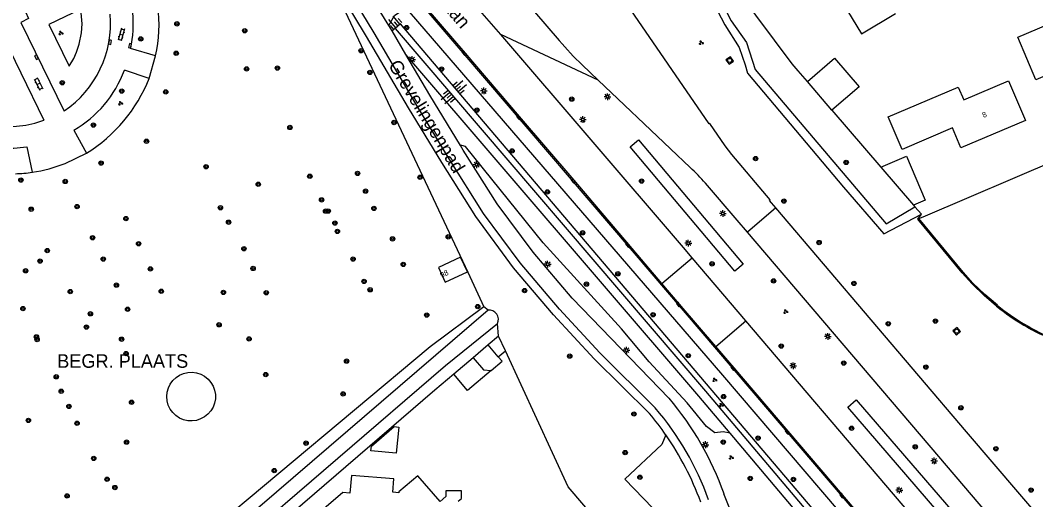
# Model space of a CAD drawing. Extents: x 131000 to 133013, y 393000 to 396501.
# Drawn here: x 131313.9 to 131501.1, y 396111.6 to 396200 of the extents above; entities that cross this region are included whole.
import ezdxf

# ---------------------------------------------------------------- set-up
doc = ezdxf.new("R2010")
doc.units = 0
for name, color, linetype in [('gg-afsc-erfafscheiding', 7, 'Continuous'), ('gg-afsc-hekwerk', 7, 'Continuous'), ('gg-afsc-muur', 7, 'Continuous'), ('gg-anno-huisnummerreeks BGT', 7, 'Continuous'), ('gg-anno-openbare ruimte label', 7, 'Continuous'), ('gg-bbg-gedigitaliseerde bebouwing', 7, 'Continuous'), ('gg-bbg-gedigitaliseerde bijgebouw', 7, 'Continuous'), ('gg-bbg-hoofdgebouw', 7, 'Continuous'), ('gg-bbg-luifel en loopbrug', 7, 'Continuous'), ('gg-knt-BGT kruinlijn', 7, 'Continuous'), ('gg-knt-bovenkant onderkant talud', 7, 'Continuous'), ('gg-knt-verharding', 7, 'Continuous'), ('gg-knt-verharding nz', 7, 'Continuous'), ('gg-kntw-bovenkant insteek waterloop', 7, 'Continuous'), ('gt-anno-overige text', 7, 'Continuous'), ('gt-grn-groengrens', 7, 'Continuous'), ('gt-grn-vlakafsluiter', 7, 'Continuous'), ('gt-grn-weggrens', 7, 'Continuous'), ('gt-symb-boom', 7, 'Continuous'), ('gt-symb-groenvak', 7, 'Continuous'), ('gt-symb-klinker verharding', 7, 'Continuous'), ('gt-symb-kolk', 7, 'Continuous'), ('gt-symb-lichtmast', 7, 'Continuous'), ('gt-symb-rioolschacht', 7, 'Continuous'), ('gt-symb-talud symbool', 7, 'Continuous')]:
    doc.layers.add(name, color=color, linetype=linetype)

# ---------------------------------------------------------------- blocks, each defined once
blk = doc.blocks.new('gt0-LMAST')
at = {"layer": 'gt-symb-lichtmast'}
for p, q in [((-0.18, 0.17), (-0.45, 0.44)), ((-0.01, 0.25), (-0.01, 0.62)), ((0.17, 0.17), (0.44, 0.44)), ((-0.26, 0), (-0.63, 0)), ((-0.18, -0.18), (-0.45, -0.45)), ((-0.01, -0.25), (-0.01, -0.63)), ((0.44, -0.45), (0.17, -0.18)), ((0.24, 0), (0.62, 0))]:
    blk.add_line(p, q, dxfattribs=at)
blk.add_circle((-0.01, 0), 0.25, dxfattribs=at)
blk = doc.blocks.new('gt0-GRVAK')
at = {"layer": 'gt-symb-groenvak'}
for p, q in [((-0.11, 0.19), (-0.23, 0.24)), ((-0.18, 0.15), (0.09, 0.15)), ((-0.09, 0.21), (-0.16, 0.32)), ((-0.05, 0.21), (-0.05, 0.39)), ((0, 0.21), (0.06, 0.32)), ((0.02, 0.19), (0.13, 0.24)), ((0.26, -0.05), (0.2, 0.06)), ((0.31, -0.05), (0.31, 0.13)), ((0.35, -0.05), (0.41, 0.06)), ((-0.24, -0.23), (-0.36, -0.18)), ((-0.32, -0.26), (-0.05, -0.26)), ((-0.23, -0.21), (-0.29, -0.09)), ((-0.18, -0.2), (-0.18, -0.02)), ((-0.14, -0.21), (-0.07, -0.09)), ((-0.12, -0.23), (0, -0.18)), ((0.24, -0.07), (0.12, -0.02)), ((0.17, -0.11), (0.44, -0.11)), ((0.37, -0.07), (0.49, -0.02))]:
    blk.add_line(p, q, dxfattribs=at)
blk = doc.blocks.new('gt0-BOOM')
at = {"layer": 'gt-symb-boom'}
for radius in [0.4, 0.2]:
    blk.add_circle((0, 0), radius, dxfattribs=at)
blk = doc.blocks.new('gt0-KOLK')
at = {"layer": 'gt-symb-kolk'}
blk.add_lwpolyline([(0, 0), (0.37, 0), (0.37, 0.4), (-0.38, 0.4), (-0.38, 0), (0, 0)], dxfattribs=at)
blk = doc.blocks.new('gt0-RS')
at = {"layer": 'gt-symb-rioolschacht'}
blk.add_lwpolyline([(-0.5, -0.5), (0.5, -0.5), (0.5, 0.5), (-0.5, 0.5)], close=True, dxfattribs=at)
blk.add_circle((0, 0), 0.375, dxfattribs=at)
blk = doc.blocks.new('gt0-TALUD_1')
at = {"layer": 'gt-symb-talud symbool'}
for p, q in [((-1, -1), (-1, 0)), ((-0.5, -2), (-0.5, 0)), ((0, -1), (0, 0)), ((0.5, -2), (0.5, 0)), ((1, -1), (1, 0))]:
    blk.add_line(p, q, dxfattribs=at)
blk = doc.blocks.new('gt0-KL1')
at = {"layer": 'gt-symb-klinker verharding'}
for p, q in [((-1.15, 0.3), (1.15, 0.3)), ((-1, -0.3), (-1, 0.3)), ((-0.5, 0.3), (-0.5, 0.45)), ((0, -0.3), (0, 0.3)), ((0.5, 0.3), (0.5, 0.45)), ((1, -0.3), (1, 0.3)), ((-1.15, -0.3), (1.15, -0.3)), ((-0.5, -0.45), (-0.5, -0.3)), ((0.5, -0.45), (0.5, -0.3))]:
    blk.add_line(p, q, dxfattribs=at)

msp = doc.modelspace()

# ---------------------------------------------------------------- linework, layer by layer
at = {"layer": 'gg-afsc-erfafscheiding'}
for p, q in [((131463.5, 396183.44), (131472.51, 396172.98)), ((131480.33, 396163.77), (131522.52, 396181.84)), ((131478.58, 396165.94), (131478.82, 396165.66)), ((131478.82, 396165.66), (131480.01, 396164.28)), ((131479.35, 396163.37), (131480.01, 396164.28))]:
    msp.add_line(p, q, dxfattribs=at)
msp.add_lwpolyline([(131459.02, 396188.73), (131457.31, 396190.71), (131456.2, 396192.02), (131446.22, 396205.44), (131434.22, 396233.1), (131423.54, 396258.44), (131422.46, 396260.71)], dxfattribs=at)
at = {"layer": 'gg-afsc-hekwerk'}
msp.add_line((131393.79, 396134.74), (131390.33, 396131.79), dxfattribs=at)
for points in [[(131371.33, 396206.98), (131396.38, 396153.59), (131399.32, 396147.16)], [(131399.32, 396147.16), (131389.48, 396139.81), (131347.61, 396104.75), (131315.51, 396076.58), (131285.47, 396049.82), (131262.65, 396093.2), (131248.43, 396121.08)], [(131439.07, 396085.73), (131414.88, 396113.99), (131403.31, 396139.09)]]:
    msp.add_lwpolyline(points, dxfattribs=at)
at = {"layer": 'gg-afsc-muur'}
for p, q in [((131337.65, 396189.31), (131338.82, 396193.46)), ((131322.18, 396173.64), (131326.13, 396175.53)), ((131479.35, 396163.37), (131479.51, 396163.49)), ((131479.51, 396163.49), (131480.33, 396163.77))]:
    msp.add_line(p, q, dxfattribs=at)
for points in [[(131493.88, 396147.31), (131491.57, 396149.3), (131489.38, 396151.43), (131487.55, 396153.47), (131479.35, 396163.37)], [(131494.01, 396147.47), (131491.7, 396149.45), (131489.52, 396151.57), (131487.71, 396153.59), (131479.51, 396163.49)]]:
    msp.add_lwpolyline(points, dxfattribs=at)
for centre, radius, start, end in [((131312.55, 396199.34), 26.92, 347.3884, 26.7133), ((131310.9, 396199.96), 28.78, 301.9473, 338.3002), ((131312.06, 396199.26), 27.54, 271.9616, 278.4671), ((131312.06, 396199.26), 27.54, 278.4559, 291.5469), ((131522.02, 396182.39), 44.97, 231.2651, 239.0403), ((131521.72, 396181.96), 44.25, 231.2282, 239.0925), ((131521.44, 396181.66), 44.04, 239.1911, 247.5754), ((131521.58, 396181.93), 44.15, 239.2197, 247.5462)]:
    msp.add_arc(centre, radius, start, end, dxfattribs=at)
at = {"layer": 'gg-bbg-gedigitaliseerde bebouwing'}
for points in [[(131457.86, 396209.07), (131460.95, 396203.96), (131463.98, 396205.79), (131468.96, 396197.53), (131475.24, 396201.31)], [(131499.21, 396181.53), (131487.3, 396176.49), (131485.73, 396180.19), (131476.45, 396176.23), (131473.91, 396182.22)], [(131396.31, 396153.62), (131395.03, 396156.35), (131390.96, 396154.45), (131392.23, 396151.72), (131396.31, 396153.62)], [(131394.62, 396111.35), (131395.2, 396111.84), (131395.2, 396113.26), (131392.37, 396113.26), (131392.37, 396112.2), (131391.27, 396111.27), (131387.17, 396116.04), (131383.7, 396113.04), (131383.69, 396112.89), (131382.6, 396113.02), (131382.78, 396115.46), (131374.93, 396116.1), (131374.65, 396112.83), (131373.35, 396112.93), (131367.2, 396107.68)]]:
    msp.add_lwpolyline(points, dxfattribs=at)
at = {"layer": 'gg-bbg-gedigitaliseerde bijgebouw'}
for p, q in [((131400.14, 396140.15), (131397.39, 396137.81)), ((131402.01, 396137.95), (131400.14, 396140.15))]:
    msp.add_line(p, q, dxfattribs=at)
for points in [[(131397.39, 396137.81), (131399.3, 396135.57), (131400.71, 396135.46)], [(131400.71, 396135.46), (131402.7, 396137.15), (131402.01, 396137.95)], [(131378.53, 396120.62), (131378.62, 396121.51), (131382.79, 396125.1), (131383.67, 396125.01), (131383.21, 396120.17), (131378.53, 396120.62)]]:
    msp.add_lwpolyline(points, dxfattribs=at)
at = {"layer": 'gg-bbg-hoofdgebouw'}
msp.add_line((131473.91, 396182.22), (131486.8, 396187.7), dxfattribs=at)
msp.add_lwpolyline([(131486.8, 396187.7), (131487.81, 396185.37), (131496.08, 396188.87), (131499.21, 396181.53)], dxfattribs=at)
at = {"layer": 'gg-bbg-luifel en loopbrug'}
for p, q in [((131463.5, 396183.44), (131459.02, 396188.73)), ((131472.51, 396172.98), (131478.58, 396165.94)), ((131402.07, 396141.79), (131400.14, 396140.15)), ((131403.31, 396139.09), (131402.07, 396141.79)), ((131402.01, 396137.95), (131403.31, 396139.09)), ((131397.39, 396137.81), (131393.79, 396134.74))]:
    msp.add_line(p, q, dxfattribs=at)
for points in [[(131507.67, 396194.75), (131508.71, 396192.3), (131501.13, 396189.07), (131497.8, 396196.91), (131503.43, 396199.31)], [(131459.02, 396188.73), (131464.01, 396193.03), (131468.54, 396187.77), (131463.5, 396183.44)], [(131472.51, 396172.98), (131477.25, 396174.99), (131480.71, 396166.84), (131478.58, 396165.94)], [(131344.8, 396135.08), (131345.6, 396135.12), (131346.4, 396135.01), (131347.17, 396134.76), (131347.87, 396134.37), (131348.5, 396133.87), (131349.03, 396133.26), (131349.44, 396132.57), (131349.72, 396131.81), (131349.86, 396131.02), (131349.86, 396130.22), (131349.71, 396129.42), (131349.43, 396128.67), (131349.01, 396127.98), (131348.48, 396127.38), (131347.85, 396126.88), (131347.14, 396126.5), (131346.37, 396126.25), (131345.58, 396126.15), (131344.77, 396126.18), (131343.99, 396126.36), (131343.25, 396126.68), (131342.58, 396127.13), (131342, 396127.69), (131341.53, 396128.34), (131341.18, 396129.07), (131340.97, 396129.84), (131340.9, 396130.64), (131340.97, 396131.45), (131341.19, 396132.22), (131341.54, 396132.95), (131342.02, 396133.6), (131342.6, 396134.15), (131343.27, 396134.59), (131344.01, 396134.91), (131344.8, 396135.08)], [(131400.71, 396135.46), (131396.35, 396131.74), (131393.79, 396134.74)]]:
    msp.add_lwpolyline(points, dxfattribs=at)
at = {"layer": 'gg-knt-BGT kruinlijn'}
for points in [[(131382.97, 396198.55), (131440.18, 396131.61), (131537.02, 396017.08), (131549.46, 396000)], [(131578.74, 395950), (131579.63, 395950.45), (131571.46, 395972.85), (131567.9, 395978.56), (131554.08, 395995.35), (131538.23, 396017.84), (131383.97, 396199.4)]]:
    msp.add_lwpolyline(points, dxfattribs=at)
at = {"layer": 'gg-knt-bovenkant onderkant talud'}
for p, q in [((131383.97, 396199.4), (131382.97, 396198.55)), ((131468.81, 396095.4), (131444.73, 396123.87))]:
    msp.add_line(p, q, dxfattribs=at)
for points in [[(131381.82, 396199.11), (131382.86, 396200.9), (131384.2, 396201.83), (131385.57, 396201.6)], [(131385.57, 396201.6), (131443.34, 396134.6), (131540.94, 396020.36), (131556.49, 395997.43), (131570.54, 395980.75)], [(131444.73, 396123.87), (131438.97, 396130.69), (131384.96, 396193.76)]]:
    msp.add_lwpolyline(points, dxfattribs=at)
at = {"layer": 'gg-knt-verharding'}
for p, q in [((131413.27, 396196.31), (131388.06, 396225.8)), ((131309.7, 396199.06), (131318.23, 396181.6)), ((131382.43, 396198.08), (131381.82, 396199.11)), ((131384.96, 396193.76), (131382.43, 396198.08)), ((131338.82, 396193.46), (131334.23, 396194.83)), ((131337.65, 396189.31), (131333.09, 396190.84)), ((131420.42, 396189.02), (131417.47, 396191.83)), ((131323.74, 396179.78), (131326.13, 396175.53)), ((131315.08, 396176.72), (131316.11, 396172.02)), ((131447.63, 396144.61), (131437.74, 396156.23)), ((131454.48, 396085.21), (131443.61, 396112.71))]:
    msp.add_line(p, q, dxfattribs=at)
for points in [[(131453.18, 396165.43), (131452.01, 396166.8), (131452.13, 396166.9), (131445.04, 396175.26), (131444.44, 396176.06), (131443.84, 396176.88), (131441.02, 396181.01), (131440.89, 396180.94), (131425.75, 396202.96), (131408.9, 396222.52), (131402.8, 396229.91), (131402.35, 396230.66), (131402.51, 396230.79), (131401.1, 396232.57)], [(131402.45, 396197.4), (131396.91, 396203.86), (131383.85, 396219.5), (131382.57, 396221.06)], [(131376.41, 396216.26), (131386.23, 396204.88), (131395.83, 396193.64), (131430.29, 396153.25), (131469.32, 396107.56), (131508.02, 396062.21), (131541.23, 396023.27), (131541.98, 396022.33), (131542.72, 396021.33), (131548.91, 396012.23)], [(131432.18, 396151.5), (131425.99, 396158.76), (131415.97, 396170.53), (131405.93, 396182.28), (131395.88, 396194.07), (131386.47, 396205.08), (131377.08, 396216), (131376.68, 396216.49)], [(131381.82, 396199.11), (131377.05, 396206.91), (131372.98, 396213.19)], [(131429.9, 396127.49), (131419.68, 396137.6), (131412.16, 396145.74), (131404.82, 396154.39), (131397.9, 396163.84), (131391.6, 396173.8), (131385.48, 396183.9), (131377.69, 396197.03), (131373.25, 396204.56), (131371.62, 396207.12), (131369.2, 396210.15), (131367.84, 396209.55), (131366.79, 396208.78), (131366.73, 396208.61)], [(131314.83, 396201.58), (131315.42, 396200.36), (131313.99, 396199.63), (131321.97, 396183.31)], [(131437.74, 396156.23), (131436.14, 396158.11), (131402.45, 396197.4)], [(131395.02, 396176.94), (131389.37, 396186.24), (131384.96, 396193.76)], [(131437.39, 396172.89), (131433.75, 396176.32), (131420.42, 396189.02)], [(131433.49, 396130.31), (131415.63, 396148.78), (131408.41, 396157.29), (131401.83, 396166.19), (131395.55, 396176.07), (131395.02, 396176.94)], [(131447.93, 396160.96), (131446.04, 396163.17), (131440.18, 396170.01)], [(131611.77, 395979.41), (131605.42, 395986.91), (131566.63, 396032.35), (131527.26, 396078.56), (131488.33, 396124.14), (131453.18, 396165.43)], [(131592.13, 395991.95), (131561.28, 396028.07), (131522.2, 396073.86), (131483.23, 396119.58), (131447.93, 396160.96)], [(131442.09, 396139.9), (131435.38, 396147.76), (131432.18, 396151.5)], [(131548.56, 396026.32), (131513.96, 396066.83), (131474.84, 396112.65), (131447.63, 396144.61)], [(131542.98, 396021.55), (131541.48, 396023.47), (131532.85, 396033.53), (131522.83, 396045.28), (131504.38, 396066.99), (131493.63, 396079.52), (131484.95, 396089.7), (131474.88, 396101.48), (131465.49, 396112.51), (131455.46, 396124.24), (131445.42, 396136.01), (131442.09, 396139.9)]]:
    msp.add_lwpolyline(points, dxfattribs=at)
for centre, radius, start, end in [((131312.77, 396199.42), 21.95, 347.9254, 22.6622), ((131311.02, 396199.46), 19.51, 304.1417, 5.0253), ((131450.55, 396227.1), 48.36, 219.5502, 226.8362), ((131311.83, 396198.73), 18.29, 206.3916, 290.4869), ((131313.36, 396198.04), 21, 299.6195, 339.9547), ((131311.58, 396196.59), 20.17, 252.7719, 280.0107), ((131414.65, 396148.07), 33.66, 40.6658, 47.4949), ((131390.96, 396094.13), 55.84, 19.4304, 40.3876), ((131387.98, 396092.35), 54.7, 34.7656, 39.9708), ((131388.07, 396092.43), 54.58, 20.0895, 34.7614)]:
    msp.add_arc(centre, radius, start, end, dxfattribs=at)
at = {"layer": 'gg-knt-verharding nz'}
msp.add_lwpolyline([(131430.95, 396128.53), (131420.72, 396138.71), (131413.27, 396146.77), (131406.05, 396155.28), (131399.27, 396164.4), (131392.95, 396174.49), (131386.81, 396184.61), (131379.11, 396197.7), (131374.58, 396205.31), (131370.21, 396211.43)], dxfattribs=at)
msp.add_arc((131390.46, 396093.78), 53.36, 19.5188, 40.6346, dxfattribs=at)
at = {"layer": 'gg-kntw-bovenkant insteek waterloop'}
msp.add_line((131400.13, 396146.57), (131285.54, 396047.97), dxfattribs=at)
msp.add_lwpolyline([(131292.98, 396050.9), (131392.29, 396136.35), (131401.87, 396144.12)], dxfattribs=at)
msp.add_arc((131400.3, 396144.85), 1.73, 334.9767, 95.6678, dxfattribs=at)
at = {"layer": 'gt-grn-groengrens'}
for p, q in [((131382.97, 396198.55), (131382.43, 396198.08)), ((131420.42, 396189.02), (131402.45, 396197.4)), ((131400.13, 396146.57), (131399.32, 396147.16)), ((131402.07, 396141.79), (131401.87, 396144.12))]:
    msp.add_line(p, q, dxfattribs=at)
for points in [[(131422.46, 396260.71), (131419.8, 396259.76), (131417.54, 396256.55), (131419.62, 396251.66), (131428.48, 396231.37), (131441.79, 396206.1), (131444.95, 396199.97), (131447.79, 396195.95), (131449.36, 396190.99), (131473.49, 396162.5), (131478.82, 396165.66)], [(131417.32, 396253.23), (131426.81, 396231.29), (131437.82, 396210.67), (131443.77, 396199.2), (131446.43, 396195.01), (131447.51, 396191.84), (131447.96, 396190.29), (131465.62, 396169.25), (131473.11, 396160.67), (131480.01, 396164.28)], [(131322.92, 396191.6), (131323.76, 396192.99), (131324.26, 396194.14), (131324.77, 396195.67), (131325.19, 396197.7), (131325.33, 396199.37), (131325.08, 396202.07), (131319.18, 396199.26), (131322.92, 396191.6)], [(131427.84, 396178), (131447.14, 396155.05), (131445.61, 396153.76), (131426.31, 396176.71), (131427.84, 396178)], [(131444.73, 396123.87), (131443.45, 396124.15), (131441.9, 396123.97), (131440.4, 396125.1), (131436.84, 396129.46), (131429.82, 396137.06), (131424.73, 396143.1), (131410.28, 396158.97), (131395.96, 396176.76), (131395.26, 396176.95), (131395.02, 396176.94)], [(131467.99, 396130.01), (131497.42, 396095.93), (131495.85, 396094.58), (131466.42, 396128.65), (131467.99, 396130.01)], [(131432.91, 396123.55), (131432.13, 396121.82), (131425.31, 396115.37), (131446.13, 396093.87)]]:
    msp.add_lwpolyline(points, dxfattribs=at)
at = {"layer": 'gt-grn-vlakafsluiter'}
msp.add_line((131390.33, 396131.79), (131294.34, 396049.31), dxfattribs=at)
at = {"layer": 'gt-grn-weggrens'}
for p, q in [((131453.18, 396165.43), (131447.93, 396160.96)), ((131432.18, 396151.5), (131437.74, 396156.23)), ((131442.09, 396139.9), (131447.63, 396144.61))]:
    msp.add_line(p, q, dxfattribs=at)

# ---------------------------------------------------------------- block references
at = {"layer": 'gt-symb-boom'}
for p in [(131342.78, 396199.39), (131355.27, 396198.11), (131385.12, 396198.7), (131336.11, 396196.61), (131342.63, 396193.95), (131376.73, 396194.42), (131355.62, 396191.08), (131361.29, 396191.22), (131378.36, 396190.42), (131391.57, 396191.04), (131321.64, 396188.52), (131332.59, 396186.99), (131340.7, 396186.83), (131415.54, 396185.5), (131398.07, 396183.49), (131382.8, 396181.19), (131327.38, 396180.71), (131363.6, 396180.27), (131337.16, 396177.74), (131404.56, 396175.94), (131328.8, 396173.71), (131449.44, 396174.54), (131466.14, 396173.84), (131348.15, 396173.04), (131376.06, 396171.79), (131314, 396170.57), (131322.19, 396170.31), (131357.76, 396169.79), (131367.27, 396171.27), (131387.59, 396171.08), (131428.43, 396170.39), (131377.54, 396168.53), (131411.06, 396168.39), (131369.45, 396166.92), (131454.66, 396166.7), (131315.9, 396165.2), (131324.35, 396165.67), (131350.8, 396165.46), (131370.18, 396164.84), (131370.67, 396164.86), (131379.09, 396165.35), (131333.38, 396163.46), (131352.3, 396162.8), (131371.89, 396162.64), (131372.35, 396161.1), (131417.55, 396160.84), (131327.21, 396159.94), (131335.71, 396158.83), (131382.51, 396159.73), (131392.8, 396160.1), (131461.14, 396159.05), (131318.87, 396157.57), (131355.12, 396157.9), (131317.55, 396155.64), (131329.19, 396156.01), (131375.25, 396155.99), (131384.5, 396155.02), (131441.42, 396155.12), (131314.87, 396153.83), (131337.88, 396154.19), (131356.82, 396154.26), (131424.05, 396153.28), (131331.61, 396151.19), (131377.26, 396151.89), (131418.27, 396151.37), (131452.75, 396151.96), (131467.57, 396151.51), (131323.11, 396150), (131339.89, 396150.05), (131351.33, 396149.85), (131359.24, 396149.78), (131378.39, 396150.33), (131406.86, 396150.18), (131398.21, 396147.22), (131314.38, 396146.87), (131326.82, 396145.9), (131333.68, 396146.74), (131388.83, 396145.67), (131430.54, 396145.73), (131326.08, 396143.45), (131350.54, 396143.87), (131473.9, 396144.08), (131482.6, 396144.56), (131316.86, 396141.65), (131317, 396141.16), (131332.56, 396141.22), (131356.06, 396141.26), (131454.17, 396139.96), (131333.4, 396138.57), (131415.19, 396138.09), (131437.04, 396138.18), (131374.04, 396137.17), (131465.68, 396136.82), (131480.83, 396136.08), (131320.52, 396134.28), (131359.14, 396134.7), (131321.43, 396131.62), (131373.41, 396131.13), (131443.53, 396130.63), (131322.85, 396128.83), (131334.4, 396129.59), (131487.3, 396128.56), (131427.02, 396127.42), (131315.39, 396126.24), (131324.35, 396125.7), (131467.13, 396124.8), (131449.89, 396122.98), (131333.5, 396122.23), (131366.58, 396122.04), (131443.49, 396122.24), (131478.87, 396121.36), (131493.75, 396121.01), (131327.43, 396119.23), (131425.4, 396120.29), (131329.88, 396115.37), (131360.71, 396116.97), (131428.12, 396115.76), (131448.47, 396115.55), (131456.41, 396115.36), (131331.34, 396113.86), (131322.53, 396112.31), (131500.23, 396113.4)]:
    msp.add_blockref('gt0-BOOM', p, dxfattribs=at)
at = {"layer": 'gt-symb-groenvak'}
for p in [(131321.38, 396197.68), (131439.4, 396195.9), (131332.37, 396184.73), (131454.98, 396146.31), (131441.89, 396133.72), (131443.08, 396129.05), (131444.93, 396119.38)]:
    msp.add_blockref('gt0-GRVAK', p, dxfattribs=at)
at = {"layer": 'gt-symb-klinker verharding'}
for p, rotation in [((131332.53, 396197.43), -105.89818708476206), ((131317.24, 396188.32), -63.17859357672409)]:
    msp.add_blockref('gt0-KL1', p, dxfattribs=dict(at, rotation=rotation))
at = {"layer": 'gt-symb-kolk'}
for p, rotation in [((131330.24, 396196.04), -100.60205829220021), ((131334.32, 396195.3), 78.70129978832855), ((131395.88, 396194.07), 130.52777459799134), ((131317.06, 396193.32), 116.02719868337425), ((131405.93, 396182.28), 130.44723880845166), ((131415.97, 396170.53), 130.487508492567), ((131425.99, 396158.76), 130.4017348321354), ((131435.38, 396147.76), 130.4761318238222), ((131445.42, 396136.01), 130.5277745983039), ((131455.46, 396124.24), 130.46475551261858), ((131465.49, 396112.51), 130.54439716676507)]:
    msp.add_blockref('gt0-KOLK', p, dxfattribs=dict(at, rotation=rotation))
at = {"layer": 'gt-symb-lichtmast'}
for p in [(131386.12, 396192.82), (131399.34, 396187.02), (131422.15, 396185.95), (131417.59, 396181.73), (131398.03, 396173.41), (131443.42, 396164.41), (131437.05, 396158.94), (131411.12, 396155.05), (131462.75, 396141.74), (131425.65, 396139.21), (131456.38, 396136.33), (131440.2, 396121.76), (131482.36, 396118.77), (131475.94, 396113.39)]:
    msp.add_blockref('gt0-LMAST', p, dxfattribs=at)
at = {"layer": 'gt-symb-rioolschacht'}
for p, rotation in [((131444.68, 396192.64), -56.21457204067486), ((131486.52, 396142.69), -49.54161829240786)]:
    msp.add_blockref('gt0-RS', p, dxfattribs=dict(at, rotation=rotation))
at = {"layer": 'gt-symb-talud symbool'}
for p, xscale, yscale, rotation in [((131383.47, 396198.97), 1.0000499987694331, 1.0000499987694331, -139.4608482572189), ((131394.3, 396187.22), 0.999626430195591, 0.9996264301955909, 130.33396601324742), ((131393.34, 396186.35), 1.0000499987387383, 1.0000499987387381, -49.4608482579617)]:
    msp.add_blockref('gt0-TALUD_1', p, dxfattribs=dict(at, xscale=xscale, yscale=yscale, rotation=rotation))

# ---------------------------------------------------------------- texts
at = {"layer": 'gg-anno-huisnummerreeks BGT'}
for s, rotation, p in [('8', 23, (131491.47, 396182.03)), ('98', 25.2, (131391.55, 396152.51))]:
    msp.add_text(s, height=1, rotation=rotation, dxfattribs=at).set_placement(p)
at = {"layer": 'gg-anno-openbare ruimte label'}
for s, rotation, p in [('Baroniebaan', 310.4, (131382.9, 396212.76)), ('Grevelingenpad', 301.2, (131381.65, 396191.79))]:
    msp.add_text(s, height=2.5, rotation=rotation, dxfattribs=at).set_placement(p)
at = {"layer": 'gt-anno-overige text'}
msp.add_text('BEGR. PLAATS', height=2.5, dxfattribs=at).set_placement((131320.7, 396135.94))

doc.saveas('drawing.dxf')
